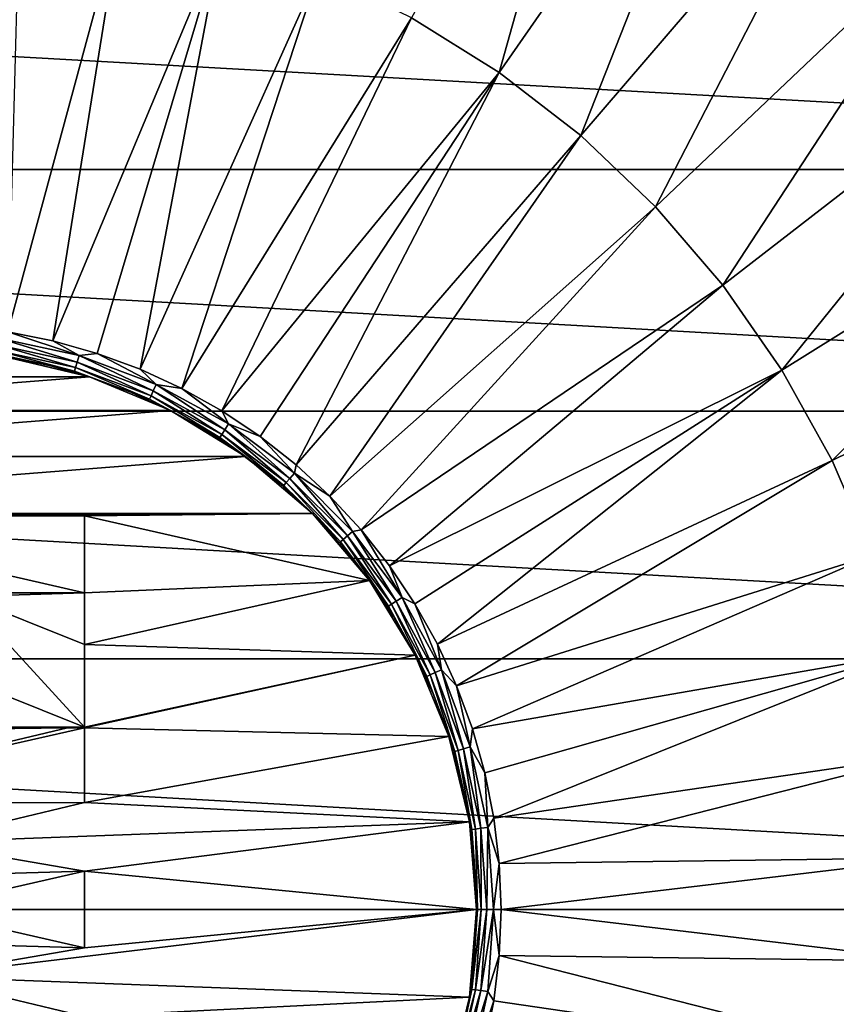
# Model space of a CAD drawing. Header units: metres. Extents: x -99 to 99, y -314 to 25.
# Tile 276 of 303: x 77.42 to 84.71, y -0.85 to 7.95. Entities that reach past the tile are written whole.
import ezdxf

# ---------------------------------------------------------------- set-up
doc = ezdxf.new("R2010")
doc.units = ezdxf.units.M
doc.layers.add('solid_K2442E1000C35', color=7, linetype='CONTINUOUS')

msp = doc.modelspace()

# ---------------------------------------------------------------- linework, layer by layer
at = {"layer": 'solid_K2442E1000C35'}
for points in [[(82.785477, 11.324256, 108.093414), (80.919525, 7.962457, 108.963676), (81.7024, 7.474488, 108.963676)], [(83.89888, 10.630264, 108.093414), (82.785477, 11.324256, 108.093414), (81.7024, 7.474488, 108.963676)], [(83.89888, 10.630264, 108.093414), (81.7024, 7.474488, 108.963676), (82.431885, 6.909821, 108.963676)], [(84.936363, 9.827191, 108.093414), (83.89888, 10.630264, 108.093414), (82.431885, 6.909821, 108.963676)], [(84.936363, 9.827191, 108.093414), (82.431885, 6.909821, 108.963676), (83.10051, 6.27425, 108.963676)], [(85.887283, 8.923278, 108.093414), (84.936363, 9.827191, 108.093414), (83.10051, 6.27425, 108.963676)], [(77.316673, 5.156615, 109.52668), (78.333176, 8.920335, 108.963676), (77.421318, 9.060027, 108.963676)], [(77.316673, 5.156615, 109.52668), (77.718727, 5.076644, 109.52668), (78.333176, 8.920335, 108.963676)], [(77.718727, 5.076644, 109.52668), (79.226227, 8.689108, 108.963676), (78.333176, 8.920335, 108.963676)], [(85.887283, 8.923278, 108.093414), (83.10051, 6.27425, 108.963676), (83.701401, 5.574296, 108.963676)], [(86.741875, 7.9278, 108.093414), (85.887283, 8.923278, 108.093414), (83.701401, 5.574296, 108.963676)], [(57.62252, 6.606075, -4), (58.480408, 8.677193, -4), (95.37748, 6.606075, -4)], [(58.480408, 8.677193, -4), (94.519592, 8.677193, -4), (95.37748, 6.606075, -4)], [(77.718727, 5.076644, 109.52668), (78.113289, 4.965374, 109.52668), (79.226227, 8.689108, 108.963676)], [(78.113289, 4.965374, 109.52668), (78.497894, 4.823487, 109.52668), (79.226227, 8.689108, 108.963676)], [(78.497894, 4.823487, 109.52668), (80.091301, 8.368719, 108.963676), (79.226227, 8.689108, 108.963676)], [(78.497894, 4.823487, 109.52668), (78.870193, 4.651861, 109.52668), (80.091301, 8.368719, 108.963676)], [(78.870193, 4.651861, 109.52668), (80.919525, 7.962457, 108.963676), (80.091301, 8.368719, 108.963676)], [(78.870193, 4.651861, 109.52668), (79.227875, 4.451555, 109.52668), (80.919525, 7.962457, 108.963676)], [(79.227875, 4.451555, 109.52668), (81.7024, 7.474488, 108.963676), (80.919525, 7.962457, 108.963676)], [(86.741875, 7.9278, 108.093414), (83.701401, 5.574296, 108.963676), (84.228394, 4.817143, 108.963676)], [(87.491364, 6.850972, 108.093414), (86.741875, 7.9278, 108.093414), (84.228394, 4.817143, 108.963676)], [(79.227875, 4.451555, 109.52668), (79.568733, 4.223804, 109.52668), (81.7024, 7.474488, 108.963676)], [(79.568733, 4.223804, 109.52668), (79.890663, 3.970016, 109.52668), (81.7024, 7.474488, 108.963676)], [(79.890663, 3.970016, 109.52668), (82.431885, 6.909821, 108.963676), (81.7024, 7.474488, 108.963676)], [(79.890663, 3.970016, 109.52668), (80.191689, 3.691752, 109.52668), (82.431885, 6.909821, 108.963676)], [(80.191689, 3.691752, 109.52668), (83.10051, 6.27425, 108.963676), (82.431885, 6.909821, 108.963676)], [(87.491364, 6.850972, 108.093414), (84.228394, 4.817143, 108.963676), (84.676079, 4.01056, 108.963676)], [(88.128075, 5.703843, 108.093414), (87.491364, 6.850972, 108.093414), (84.676079, 4.01056, 108.963676)], [(57.001354, 4.450076, -4), (57.62252, 6.606075, -4), (95.998642, 4.450076, -4)], [(57.62252, 6.606075, -4), (95.37748, 6.606075, -4), (95.998642, 4.450076, -4)], [(80.191689, 3.691752, 109.52668), (80.469963, 3.390726, 109.52668), (83.10051, 6.27425, 108.963676)], [(80.469963, 3.390726, 109.52668), (83.701401, 5.574296, 108.963676), (83.10051, 6.27425, 108.963676)], [(88.128075, 5.703843, 108.093414), (84.676079, 4.01056, 108.963676), (85.039871, 3.162822, 108.963676)], [(80.469963, 3.390726, 109.52668), (80.723763, 3.068791, 109.52668), (83.701401, 5.574296, 108.963676)], [(80.723763, 3.068791, 109.52668), (84.228394, 4.817143, 108.963676), (83.701401, 5.574296, 108.963676)], [(77.224777, 5.04093, 109.49659), (77.934799, 4.886474, 109.49659), (77.233536, 5.101849, 109.522484)], [(77.233536, 5.101849, 109.522484), (77.952141, 4.945527, 109.522484), (77.316673, 5.156615, 109.52668)], [(77.934799, 4.886474, 109.49659), (77.952141, 4.945527, 109.522484), (77.233536, 5.101849, 109.522484)], [(77.952141, 4.945527, 109.522484), (77.718727, 5.076644, 109.52668), (77.316673, 5.156615, 109.52668)], [(77.21772, 4.99184, 109.451889), (77.920822, 4.838889, 109.451889), (77.224777, 5.04093, 109.49659)], [(77.920822, 4.838889, 109.451889), (77.934799, 4.886474, 109.49659), (77.224777, 5.04093, 109.49659)], [(77.952141, 4.945527, 109.522484), (78.113289, 4.965374, 109.52668), (77.718727, 5.076644, 109.52668)], [(77.282204, 4.938436, 109.249374), (74.954872, 4.755267, 109.249374), (78.045128, 4.755267, 109.249374)], [(77.21315, 4.960052, 109.393349), (77.911781, 4.808074, 109.393349), (77.21772, 4.99184, 109.451889)], [(77.21315, 4.960052, 109.393349), (77.282173, 4.938442, 109.327766), (77.667221, 4.86185, 109.327766)], [(77.21315, 4.960052, 109.393349), (77.667221, 4.86185, 109.327766), (77.911781, 4.808074, 109.393349)], [(77.911781, 4.808074, 109.393349), (77.920822, 4.838889, 109.451889), (77.21772, 4.99184, 109.451889)], [(77.282173, 4.938442, 109.327766), (77.282204, 4.938436, 109.249374), (78.045128, 4.755267, 109.249374)], [(77.667221, 4.86185, 109.327766), (77.282173, 4.938442, 109.327766), (78.045128, 4.755267, 109.249374)], [(77.934799, 4.886474, 109.49659), (78.615608, 4.632544, 109.49659), (77.952141, 4.945527, 109.522484)], [(77.952141, 4.945527, 109.522484), (78.641182, 4.688528, 109.522484), (78.113289, 4.965374, 109.52668)], [(78.615608, 4.632544, 109.49659), (78.641182, 4.688528, 109.522484), (77.952141, 4.945527, 109.522484)], [(78.641182, 4.688528, 109.522484), (78.497894, 4.823487, 109.52668), (78.113289, 4.965374, 109.52668)], [(78.045082, 4.755284, 109.327766), (77.667221, 4.86185, 109.327766), (78.045128, 4.755267, 109.249374)], [(77.911781, 4.808074, 109.393349), (77.667221, 4.86185, 109.327766), (78.045082, 4.755284, 109.327766)], [(77.911781, 4.808074, 109.393349), (78.581665, 4.558218, 109.393349), (77.920822, 4.838889, 109.451889)], [(77.920822, 4.838889, 109.451889), (78.595009, 4.587431, 109.451889), (77.934799, 4.886474, 109.49659)], [(78.581665, 4.558218, 109.393349), (78.595009, 4.587431, 109.451889), (77.920822, 4.838889, 109.451889)], [(78.595009, 4.587431, 109.451889), (78.615608, 4.632544, 109.49659), (77.934799, 4.886474, 109.49659)], [(78.045128, 4.755267, 109.249374), (74.954872, 4.755267, 109.249374), (74.230011, 4.455011, 109.249374)], [(78.045128, 4.755267, 109.249374), (74.230011, 4.455011, 109.249374), (78.769989, 4.455011, 109.249374)], [(77.911781, 4.808074, 109.393349), (78.045082, 4.755284, 109.327766), (78.413414, 4.6194, 109.327766)], [(77.911781, 4.808074, 109.393349), (78.413414, 4.6194, 109.327766), (78.581665, 4.558218, 109.393349)], [(78.045082, 4.755284, 109.327766), (78.045128, 4.755267, 109.249374), (78.769989, 4.455011, 109.249374)], [(78.413414, 4.6194, 109.327766), (78.045082, 4.755284, 109.327766), (78.769989, 4.455011, 109.249374)], [(78.641182, 4.688528, 109.522484), (78.870193, 4.651861, 109.52668), (78.497894, 4.823487, 109.52668)], [(80.723763, 3.068791, 109.52668), (80.951515, 2.727935, 109.52668), (84.228394, 4.817143, 108.963676)], [(80.951515, 2.727935, 109.52668), (81.151825, 2.370263, 109.52668), (84.228394, 4.817143, 108.963676)], [(81.151825, 2.370263, 109.52668), (84.676079, 4.01056, 108.963676), (84.228394, 4.817143, 108.963676)], [(78.615608, 4.632544, 109.49659), (79.253357, 4.284308, 109.49659), (78.641182, 4.688528, 109.522484)], [(78.641182, 4.688528, 109.522484), (79.286629, 4.336083, 109.522484), (78.870193, 4.651861, 109.52668)], [(79.253357, 4.284308, 109.49659), (79.286629, 4.336083, 109.522484), (78.641182, 4.688528, 109.522484)], [(78.769943, 4.455035, 109.327766), (78.413414, 4.6194, 109.327766), (78.769989, 4.455011, 109.249374)], [(78.581665, 4.558218, 109.393349), (78.413414, 4.6194, 109.327766), (78.769943, 4.455035, 109.327766)], [(78.581665, 4.558218, 109.393349), (79.209183, 4.215569, 109.393349), (78.595009, 4.587431, 109.451889)], [(78.595009, 4.587431, 109.451889), (79.226547, 4.242587, 109.451889), (78.615608, 4.632544, 109.49659)], [(79.209183, 4.215569, 109.393349), (79.226547, 4.242587, 109.451889), (78.595009, 4.587431, 109.451889)], [(79.226547, 4.242587, 109.451889), (79.253357, 4.284308, 109.49659), (78.615608, 4.632544, 109.49659)], [(79.286629, 4.336083, 109.522484), (79.227875, 4.451555, 109.52668), (78.870193, 4.651861, 109.52668)], [(78.581665, 4.558218, 109.393349), (78.769943, 4.455035, 109.327766), (79.112488, 4.263204, 109.327766)], [(78.581665, 4.558218, 109.393349), (79.112488, 4.263204, 109.327766), (79.209183, 4.215569, 109.393349)], [(56.625797, 2.239605, -4), (57.001354, 4.450076, -4), (96.374207, 2.239605, -4)], [(57.001354, 4.450076, -4), (95.998642, 4.450076, -4), (96.374207, 2.239605, -4)], [(78.769989, 4.455011, 109.249374), (74.230011, 4.455011, 109.249374), (73.561058, 4.045068, 109.249374)], [(78.769989, 4.455011, 109.249374), (73.561058, 4.045068, 109.249374), (79.438942, 4.045068, 109.249374)], [(78.769943, 4.455035, 109.327766), (78.769989, 4.455011, 109.249374), (79.438942, 4.045068, 109.249374)], [(79.112488, 4.263204, 109.327766), (78.769943, 4.455035, 109.327766), (79.438942, 4.045068, 109.249374)], [(79.286629, 4.336083, 109.522484), (79.568733, 4.223804, 109.52668), (79.227875, 4.451555, 109.52668)], [(79.253357, 4.284308, 109.49659), (79.835052, 3.848856, 109.49659), (79.286629, 4.336083, 109.522484)], [(79.286629, 4.336083, 109.522484), (79.875359, 3.89537, 109.522484), (79.568733, 4.223804, 109.52668)], [(79.835052, 3.848856, 109.49659), (79.875359, 3.89537, 109.522484), (79.286629, 4.336083, 109.522484)], [(79.438919, 4.04509, 109.327766), (79.112488, 4.263204, 109.327766), (79.438942, 4.045068, 109.249374)], [(79.209183, 4.215569, 109.393349), (79.112488, 4.263204, 109.327766), (79.438919, 4.04509, 109.327766)], [(79.209183, 4.215569, 109.393349), (79.781548, 3.787104, 109.393349), (79.226547, 4.242587, 109.451889)], [(79.226547, 4.242587, 109.451889), (79.802574, 3.811376, 109.451889), (79.253357, 4.284308, 109.49659)], [(79.781548, 3.787104, 109.393349), (79.802574, 3.811376, 109.451889), (79.226547, 4.242587, 109.451889)], [(79.802574, 3.811376, 109.451889), (79.835052, 3.848856, 109.49659), (79.253357, 4.284308, 109.49659)], [(79.875359, 3.89537, 109.522484), (79.890663, 3.970016, 109.52668), (79.568733, 4.223804, 109.52668)], [(79.209183, 4.215569, 109.393349), (79.438919, 4.04509, 109.327766), (79.747231, 3.802036, 109.327766)], [(79.209183, 4.215569, 109.393349), (79.747231, 3.802036, 109.327766), (79.781548, 3.787104, 109.393349)], [(79.438942, 4.045068, 109.249374), (73.561058, 4.045068, 109.249374), (72.96447, 3.53553, 109.249374)], [(79.438942, 4.045068, 109.249374), (72.96447, 3.53553, 109.249374), (80.03553, 3.53553, 109.249374)], [(79.438919, 4.04509, 109.327766), (79.438942, 4.045068, 109.249374), (80.03553, 3.53553, 109.249374)], [(79.747231, 3.802036, 109.327766), (79.438919, 4.04509, 109.327766), (80.03553, 3.53553, 109.249374)], [(79.875359, 3.89537, 109.522484), (80.191689, 3.691752, 109.52668), (79.890663, 3.970016, 109.52668)], [(81.151825, 2.370263, 109.52668), (81.323456, 1.997979, 109.52668), (84.676079, 4.01056, 108.963676)], [(81.323456, 1.997979, 109.52668), (85.039871, 3.162822, 108.963676), (84.676079, 4.01056, 108.963676)], [(79.835052, 3.848856, 109.49659), (80.348854, 3.335053, 109.49659), (79.875359, 3.89537, 109.522484)], [(79.875359, 3.89537, 109.522484), (80.39537, 3.375357, 109.522484), (80.191689, 3.691752, 109.52668)], [(80.348854, 3.335053, 109.49659), (80.39537, 3.375357, 109.522484), (79.875359, 3.89537, 109.522484)], [(80.035522, 3.535543, 109.327766), (79.747231, 3.802036, 109.327766), (80.03553, 3.53553, 109.249374)], [(79.781548, 3.787104, 109.393349), (79.747231, 3.802036, 109.327766), (80.035522, 3.535543, 109.327766)], [(79.781548, 3.787104, 109.393349), (80.287102, 3.281545, 109.393349), (79.802574, 3.811376, 109.451889)], [(79.781548, 3.787104, 109.393349), (80.035522, 3.535543, 109.327766), (80.287102, 3.281545, 109.393349)], [(79.802574, 3.811376, 109.451889), (80.311378, 3.302576, 109.451889), (79.835052, 3.848856, 109.49659)], [(80.287102, 3.281545, 109.393349), (80.311378, 3.302576, 109.451889), (79.802574, 3.811376, 109.451889)], [(80.311378, 3.302576, 109.451889), (80.348854, 3.335053, 109.49659), (79.835052, 3.848856, 109.49659)], [(80.39537, 3.375357, 109.522484), (80.469963, 3.390726, 109.52668), (80.191689, 3.691752, 109.52668)], [(75, 3.514, 109.249374), (80.03553, 3.53553, 109.249374), (72.96447, 3.53553, 109.249374)], [(75, 3.514, 109.249374), (78, 3.514, 109.249374), (80.03553, 3.53553, 109.249374)], [(78, 3.514, 109.249374), (80.545067, 2.938941, 109.249374), (80.03553, 3.53553, 109.249374)], [(80.035522, 3.535543, 109.327766), (80.03553, 3.53553, 109.249374), (80.545067, 2.938941, 109.249374)], [(80.302017, 3.247251, 109.327766), (80.035522, 3.535543, 109.327766), (80.545067, 2.938941, 109.249374)], [(80.287102, 3.281545, 109.393349), (80.035522, 3.535543, 109.327766), (80.302017, 3.247251, 109.327766)], [(78, 3.514, 109.29937), (78, 3.514, 109.249374), (75, 3.514, 109.249374)], [(75, 3.514, 109.29937), (78, 3.514, 109.29937), (75, 3.514, 109.249374)], [(75, 3.514, 109.29937), (78, 2.828286, 109.29937), (78, 3.514, 109.29937)], [(75, 3.514, 109.29937), (76.928574, 2.828286, 109.29937), (78, 2.828286, 109.29937)], [(78, 2.828286, 109.249374), (80.545067, 2.938941, 109.249374), (78, 3.514, 109.249374)], [(78, 2.828286, 109.29937), (78, 2.828286, 109.249374), (78, 3.514, 109.249374)], [(78, 2.828286, 109.29937), (78, 3.514, 109.249374), (78, 3.514, 109.29937)], [(80.348854, 3.335053, 109.49659), (80.784309, 2.753358, 109.49659), (80.39537, 3.375357, 109.522484)], [(80.39537, 3.375357, 109.522484), (80.836082, 2.786632, 109.522484), (80.469963, 3.390726, 109.52668)], [(80.784309, 2.753358, 109.49659), (80.836082, 2.786632, 109.522484), (80.39537, 3.375357, 109.522484)], [(80.836082, 2.786632, 109.522484), (80.723763, 3.068791, 109.52668), (80.469963, 3.390726, 109.52668)], [(80.287102, 3.281545, 109.393349), (80.715569, 2.709182, 109.393349), (80.311378, 3.302576, 109.451889)], [(80.287102, 3.281545, 109.393349), (80.302017, 3.247251, 109.327766), (80.545074, 2.938937, 109.327766)], [(80.287102, 3.281545, 109.393349), (80.545074, 2.938937, 109.327766), (80.715569, 2.709182, 109.393349)], [(80.311378, 3.302576, 109.451889), (80.742584, 2.726545, 109.451889), (80.348854, 3.335053, 109.49659)], [(80.715569, 2.709182, 109.393349), (80.742584, 2.726545, 109.451889), (80.311378, 3.302576, 109.451889)], [(80.742584, 2.726545, 109.451889), (80.784309, 2.753358, 109.49659), (80.348854, 3.335053, 109.49659)], [(80.545074, 2.938937, 109.327766), (80.302017, 3.247251, 109.327766), (80.545067, 2.938941, 109.249374)], [(81.323456, 1.997979, 109.52668), (81.465347, 1.613377, 109.52668), (85.039871, 3.162822, 108.963676)], [(81.465347, 1.613377, 109.52668), (85.31604, 2.28263, 108.963676), (85.039871, 3.162822, 108.963676)], [(80.836082, 2.786632, 109.522484), (80.951515, 2.727935, 109.52668), (80.723763, 3.068791, 109.52668)], [(78, 2.366823, 109.249374), (80.955009, 2.269986, 109.249374), (80.545067, 2.938941, 109.249374)], [(78, 2.828286, 109.249374), (78, 2.366823, 109.249374), (80.545067, 2.938941, 109.249374)], [(80.545074, 2.938937, 109.327766), (80.545067, 2.938941, 109.249374), (80.955009, 2.269986, 109.249374)], [(80.763191, 2.612504, 109.327766), (80.545074, 2.938937, 109.327766), (80.955009, 2.269986, 109.249374)], [(80.715569, 2.709182, 109.393349), (80.545074, 2.938937, 109.327766), (80.763191, 2.612504, 109.327766)], [(78, 2.828286, 109.249374), (76.928574, 2.795394, 109.249374), (78, 2.366823, 109.249374)], [(78, 2.828286, 109.249374), (76.928574, 2.828286, 109.249374), (76.928574, 2.795394, 109.249374)], [(76.928574, 2.828286, 109.29937), (76.928574, 2.828286, 109.249374), (78, 2.828286, 109.249374)], [(76.928574, 2.828286, 109.29937), (78, 2.828286, 109.249374), (78, 2.828286, 109.29937)], [(76.5, 2.228286, 109.29937), (78, 1.628286, 109.29937), (76.928574, 2.795394, 109.29937)], [(78, 2.366823, 109.29937), (78, 2.366823, 109.249374), (76.928574, 2.795394, 109.249374)], [(78, 2.366823, 109.29937), (76.928574, 2.795394, 109.249374), (76.928574, 2.795394, 109.29937)], [(78, 1.628286, 109.29937), (78, 2.366823, 109.29937), (76.928574, 2.795394, 109.29937)], [(80.715569, 2.709182, 109.393349), (81.05822, 2.081668, 109.393349), (80.742584, 2.726545, 109.451889)], [(80.742584, 2.726545, 109.451889), (81.087433, 2.09501, 109.451889), (80.784309, 2.753358, 109.49659)], [(81.05822, 2.081668, 109.393349), (81.087433, 2.09501, 109.451889), (80.742584, 2.726545, 109.451889)], [(80.784309, 2.753358, 109.49659), (81.132545, 2.115612, 109.49659), (80.836082, 2.786632, 109.522484)], [(81.087433, 2.09501, 109.451889), (81.132545, 2.115612, 109.49659), (80.784309, 2.753358, 109.49659)], [(80.836082, 2.786632, 109.522484), (81.18853, 2.141179, 109.522484), (80.951515, 2.727935, 109.52668)], [(81.132545, 2.115612, 109.49659), (81.18853, 2.141179, 109.522484), (80.836082, 2.786632, 109.522484)], [(81.18853, 2.141179, 109.522484), (81.151825, 2.370263, 109.52668), (80.951515, 2.727935, 109.52668)], [(80.715569, 2.709182, 109.393349), (80.763191, 2.612504, 109.327766), (80.955025, 2.269965, 109.327766)], [(80.715569, 2.709182, 109.393349), (80.955025, 2.269965, 109.327766), (81.05822, 2.081668, 109.393349)], [(80.955025, 2.269965, 109.327766), (80.763191, 2.612504, 109.327766), (80.955009, 2.269986, 109.249374)], [(78, 2.366823, 109.249374), (78, 1.628286, 109.249374), (80.955009, 2.269986, 109.249374)], [(78, 1.628286, 109.29937), (78, 1.628286, 109.249374), (78, 2.366823, 109.249374)], [(78, 1.628286, 109.29937), (78, 2.366823, 109.249374), (78, 2.366823, 109.29937)], [(81.18853, 2.141179, 109.522484), (81.323456, 1.997979, 109.52668), (81.151825, 2.370263, 109.52668)], [(56.625797, 2.239605, -4), (96.5, 0, -4), (56.5, 0, -4)], [(56.625797, 2.239605, -4), (96.374207, 2.239605, -4), (96.5, 0, -4)], [(78, 1.628286, 109.249374), (76.5, 2.228286, 109.249374), (75, 1.628286, 109.249374)], [(76.5, 2.228286, 109.29937), (76.5, 2.228286, 109.249374), (78, 1.628286, 109.249374)], [(76.5, 2.228286, 109.29937), (78, 1.628286, 109.249374), (78, 1.628286, 109.29937)], [(78, 1.623286, 109.249374), (81.255264, 1.545127, 109.249374), (80.955009, 2.269986, 109.249374)], [(78, 1.623286, 109.249374), (80.955009, 2.269986, 109.249374), (78, 1.628286, 109.249374)], [(80.955025, 2.269965, 109.327766), (80.955009, 2.269986, 109.249374), (81.255264, 1.545127, 109.249374)], [(81.119392, 1.913432, 109.327766), (80.955025, 2.269965, 109.327766), (81.255264, 1.545127, 109.249374)], [(81.05822, 2.081668, 109.393349), (80.955025, 2.269965, 109.327766), (81.119392, 1.913432, 109.327766)], [(81.465347, 1.613377, 109.52668), (81.576622, 1.218826, 109.52668), (85.31604, 2.28263, 108.963676)], [(81.576622, 1.218826, 109.52668), (81.656601, 0.816759, 109.52668), (85.31604, 2.28263, 108.963676)], [(81.656601, 0.816759, 109.52668), (85.501732, 1.379015, 108.963676), (85.31604, 2.28263, 108.963676)], [(81.087433, 2.09501, 109.451889), (81.33889, 1.420826, 109.451889), (81.132545, 2.115612, 109.49659)], [(81.132545, 2.115612, 109.49659), (81.386475, 1.434798, 109.49659), (81.18853, 2.141179, 109.522484)], [(81.33889, 1.420826, 109.451889), (81.386475, 1.434798, 109.49659), (81.132545, 2.115612, 109.49659)], [(81.18853, 2.141179, 109.522484), (81.445526, 1.452138, 109.522484), (81.323456, 1.997979, 109.52668)], [(81.386475, 1.434798, 109.49659), (81.445526, 1.452138, 109.522484), (81.18853, 2.141179, 109.522484)], [(81.05822, 2.081668, 109.393349), (81.308075, 1.411778, 109.393349), (81.087433, 2.09501, 109.451889)], [(81.05822, 2.081668, 109.393349), (81.119392, 1.913432, 109.327766), (81.25528, 1.545103, 109.327766)], [(81.05822, 2.081668, 109.393349), (81.25528, 1.545103, 109.327766), (81.308075, 1.411778, 109.393349)], [(81.308075, 1.411778, 109.393349), (81.33889, 1.420826, 109.451889), (81.087433, 2.09501, 109.451889)], [(81.445526, 1.452138, 109.522484), (81.465347, 1.613377, 109.52668), (81.323456, 1.997979, 109.52668)], [(81.25528, 1.545103, 109.327766), (81.119392, 1.913432, 109.327766), (81.255264, 1.545127, 109.249374)], [(78, 1.628286, 109.249374), (75, 1.628286, 109.249374), (71.744736, 1.545127, 109.249374)], [(77.849998, 1.623286, 109.249374), (78, 1.628286, 109.249374), (71.744736, 1.545127, 109.249374)], [(75, 0.942857, 109.249374), (77.849998, 1.623286, 109.249374), (71.744736, 1.545127, 109.249374)], [(77.849998, 1.623286, 109.29937), (77.849998, 1.623286, 109.249374), (75, 0.942857, 109.249374)], [(75, 0.942857, 109.29937), (77.849998, 1.623286, 109.29937), (75, 0.942857, 109.249374)], [(78, 1.623286, 109.29937), (77.849998, 1.623286, 109.29937), (75, 0.942857, 109.29937)], [(78, 1.623286, 109.29937), (75, 0.942857, 109.29937), (78, 0.954111, 109.29937)], [(78, 1.623286, 109.249374), (78, 1.628286, 109.249374), (77.849998, 1.623286, 109.249374)], [(78, 1.623286, 109.29937), (78, 1.623286, 109.249374), (77.849998, 1.623286, 109.249374)], [(78, 1.623286, 109.29937), (77.849998, 1.623286, 109.249374), (77.849998, 1.623286, 109.29937)], [(78, 1.623286, 109.249374), (78, 0.954111, 109.249374), (81.255264, 1.545127, 109.249374)], [(78, 0.954111, 109.29937), (78, 0.954111, 109.249374), (78, 1.623286, 109.249374)], [(78, 1.623286, 109.29937), (78, 0.954111, 109.29937), (78, 1.623286, 109.249374)], [(81.445526, 1.452138, 109.522484), (81.576622, 1.218826, 109.52668), (81.465347, 1.613377, 109.52668)], [(78, 0.954111, 109.249374), (81.438438, 0.782206, 109.249374), (81.255264, 1.545127, 109.249374)], [(81.361847, 1.167245, 109.327766), (81.255264, 1.545127, 109.249374), (81.438438, 0.782206, 109.249374)], [(81.361847, 1.167245, 109.327766), (81.25528, 1.545103, 109.327766), (81.255264, 1.545127, 109.249374)], [(81.308075, 1.411778, 109.393349), (81.25528, 1.545103, 109.327766), (81.361847, 1.167245, 109.327766)], [(81.308075, 1.411778, 109.393349), (81.460052, 0.713148, 109.393349), (81.33889, 1.420826, 109.451889)], [(81.308075, 1.411778, 109.393349), (81.361847, 1.167245, 109.327766), (81.438438, 0.782191, 109.327766)], [(81.308075, 1.411778, 109.393349), (81.438438, 0.782191, 109.327766), (81.460052, 0.713148, 109.393349)], [(81.33889, 1.420826, 109.451889), (81.491837, 0.717718, 109.451889), (81.386475, 1.434798, 109.49659)], [(81.460052, 0.713148, 109.393349), (81.491837, 0.717718, 109.451889), (81.33889, 1.420826, 109.451889)], [(81.386475, 1.434798, 109.49659), (81.540932, 0.724776, 109.49659), (81.445526, 1.452138, 109.522484)], [(81.491837, 0.717718, 109.451889), (81.540932, 0.724776, 109.49659), (81.386475, 1.434798, 109.49659)], [(81.445526, 1.452138, 109.522484), (81.601852, 0.733535, 109.522484), (81.576622, 1.218826, 109.52668)], [(81.540932, 0.724776, 109.49659), (81.601852, 0.733535, 109.522484), (81.445526, 1.452138, 109.522484)], [(81.656601, 0.816759, 109.52668), (81.704788, 0.409658, 109.52668), (85.501732, 1.379015, 108.963676)], [(81.704788, 0.409658, 109.52668), (85.595062, 0.461249, 108.963676), (85.501732, 1.379015, 108.963676)], [(81.438438, 0.782191, 109.327766), (81.361847, 1.167245, 109.327766), (81.438438, 0.782206, 109.249374)], [(81.601852, 0.733535, 109.522484), (81.656601, 0.816759, 109.52668), (81.576622, 1.218826, 109.52668)], [(78, 0.954111, 109.29937), (75, 0.942857, 109.29937), (76.509773, 0.598325, 109.29937)], [(78, 0.954111, 109.249374), (76.509773, 0.598325, 109.249374), (81.438438, 0.782206, 109.249374)], [(76.509773, 0.598325, 109.29937), (76.509773, 0.598325, 109.249374), (78, 0.954111, 109.249374)], [(78, 0.954111, 109.29937), (76.509773, 0.598325, 109.29937), (78, 0.954111, 109.249374)], [(81.601852, 0.733535, 109.522484), (81.704788, 0.409658, 109.52668), (81.656601, 0.816759, 109.52668)], [(76.509773, 0.598325, 109.249374), (78, 0.342857, 109.249374), (81.438438, 0.782206, 109.249374)], [(78, 0.342857, 109.249374), (81.5, 0, 109.249374), (81.438438, 0.782206, 109.249374)], [(81.484589, 0.392315, 109.327766), (81.438438, 0.782206, 109.249374), (81.5, 0, 109.249374)], [(81.484589, 0.392315, 109.327766), (81.438438, 0.782191, 109.327766), (81.438438, 0.782206, 109.249374)], [(81.460052, 0.713148, 109.393349), (81.438438, 0.782191, 109.327766), (81.484589, 0.392315, 109.327766)], [(81.460052, 0.713148, 109.393349), (81.511055, 0, 109.393349), (81.491837, 0.717718, 109.451889)], [(81.460052, 0.713148, 109.393349), (81.484589, 0.392315, 109.327766), (81.5, 0.000022, 109.327766)], [(81.460052, 0.713148, 109.393349), (81.5, 0.000022, 109.327766), (81.511055, 0, 109.393349)], [(81.491837, 0.717718, 109.451889), (81.543175, 0, 109.451889), (81.540932, 0.724776, 109.49659)], [(81.511055, 0, 109.393349), (81.543175, 0, 109.451889), (81.491837, 0.717718, 109.451889)], [(81.540932, 0.724776, 109.49659), (81.592766, 0, 109.49659), (81.601852, 0.733535, 109.522484)], [(81.543175, 0, 109.451889), (81.592766, 0, 109.49659), (81.540932, 0.724776, 109.49659)], [(81.592766, 0, 109.49659), (81.654312, 0, 109.522484), (81.601852, 0.733535, 109.522484)], [(81.601852, 0.733535, 109.522484), (81.654312, 0, 109.522484), (81.704788, 0.409658, 109.52668)], [(76.509773, 0.598325, 109.29937), (75, 0.257143, 109.29937), (78, 0.342857, 109.29937)], [(78, 0.342857, 109.29937), (78, 0.342857, 109.249374), (76.509773, 0.598325, 109.249374)], [(76.509773, 0.598325, 109.29937), (78, 0.342857, 109.29937), (76.509773, 0.598325, 109.249374)], [(81.704788, 0.409658, 109.52668), (81.720886, 0.000033, 109.52668), (85.595062, 0.461249, 108.963676)], [(81.720886, 0.000033, 109.52668), (85.595062, -0.461249, 108.963676), (85.595062, 0.461249, 108.963676)], [(81.5, 0.000022, 109.327766), (81.484589, 0.392315, 109.327766), (81.5, 0, 109.249374)], [(81.654312, 0, 109.522484), (81.720886, 0.000033, 109.52668), (81.704788, 0.409658, 109.52668)], [(78, 0.342857, 109.29937), (75, 0.257143, 109.29937), (76.5, 0, 109.29937)], [(78, 0.342857, 109.29937), (76.5, 0, 109.29937), (78, -0.342857, 109.29937)], [(78, 0.342857, 109.249374), (78, -0.342857, 109.249374), (81.5, 0, 109.249374)], [(78, -0.342857, 109.29937), (78, -0.342857, 109.249374), (78, 0.342857, 109.249374)], [(78, 0.342857, 109.29937), (78, -0.342857, 109.29937), (78, 0.342857, 109.249374)], [(96.374207, -2.239605, -4), (56.625797, -2.239605, -4), (56.5, 0, -4)], [(96.5, 0, -4), (96.374207, -2.239605, -4), (56.5, 0, -4)], [(78, -0.342857, 109.29937), (76.5, 0, 109.29937), (75, -0.257143, 109.29937)], [(81.511055, 0, 109.393349), (81.484589, -0.392271, 109.327766), (81.460052, -0.713148, 109.393349)], [(81.460052, -0.713148, 109.393349), (81.491837, -0.717718, 109.451889), (81.543175, 0, 109.451889)], [(81.511055, 0, 109.393349), (81.460052, -0.713148, 109.393349), (81.543175, 0, 109.451889)], [(81.484589, -0.392271, 109.327766), (81.5, 0.000022, 109.327766), (81.5, 0, 109.249374)], [(81.511055, 0, 109.393349), (81.5, 0.000022, 109.327766), (81.484589, -0.392271, 109.327766)], [(81.491837, -0.717718, 109.451889), (81.540932, -0.724776, 109.49659), (81.592766, 0, 109.49659)], [(81.543175, 0, 109.451889), (81.491837, -0.717718, 109.451889), (81.592766, 0, 109.49659)], [(81.540932, -0.724776, 109.49659), (81.601852, -0.733535, 109.522484), (81.654312, 0, 109.522484)], [(81.592766, 0, 109.49659), (81.540932, -0.724776, 109.49659), (81.654312, 0, 109.522484)], [(81.654312, 0, 109.522484), (81.601852, -0.733535, 109.522484), (81.704788, -0.409592, 109.52668)], [(81.654312, 0, 109.522484), (81.704788, -0.409592, 109.52668), (81.720886, 0.000033, 109.52668)], [(81.720886, 0.000033, 109.52668), (81.704788, -0.409592, 109.52668), (85.595062, -0.461249, 108.963676)], [(76.509773, -0.598325, 109.249374), (81.438438, -0.782206, 109.249374), (81.5, 0, 109.249374)], [(78, -0.342857, 109.249374), (76.509773, -0.598325, 109.249374), (81.5, 0, 109.249374)], [(81.484589, -0.392271, 109.327766), (81.5, 0, 109.249374), (81.438438, -0.782206, 109.249374)], [(78, -0.342857, 109.29937), (75, -0.257143, 109.29937), (76.509773, -0.598325, 109.29937)], [(76.509773, -0.598325, 109.29937), (76.509773, -0.598325, 109.249374), (78, -0.342857, 109.249374)], [(78, -0.342857, 109.29937), (76.509773, -0.598325, 109.29937), (78, -0.342857, 109.249374)], [(81.438446, -0.782147, 109.327766), (81.484589, -0.392271, 109.327766), (81.438438, -0.782206, 109.249374)], [(81.460052, -0.713148, 109.393349), (81.484589, -0.392271, 109.327766), (81.438446, -0.782147, 109.327766)], [(81.601852, -0.733535, 109.522484), (81.656609, -0.816693, 109.52668), (81.704788, -0.409592, 109.52668)], [(81.704788, -0.409592, 109.52668), (81.656609, -0.816693, 109.52668), (85.501732, -1.379015, 108.963676)], [(81.704788, -0.409592, 109.52668), (85.501732, -1.379015, 108.963676), (85.595062, -0.461249, 108.963676)], [(76.509773, -0.598325, 109.29937), (75, -0.942857, 109.29937), (78, -0.954111, 109.29937)], [(76.509773, -0.598325, 109.249374), (78, -0.954111, 109.249374), (81.438438, -0.782206, 109.249374)], [(78, -0.954111, 109.29937), (78, -0.954111, 109.249374), (76.509773, -0.598325, 109.249374)], [(76.509773, -0.598325, 109.29937), (78, -0.954111, 109.29937), (76.509773, -0.598325, 109.249374)], [(78, -0.954111, 109.249374), (81.255264, -1.545127, 109.249374), (81.438438, -0.782206, 109.249374)], [(81.361855, -1.167202, 109.327766), (81.438438, -0.782206, 109.249374), (81.255264, -1.545127, 109.249374)], [(81.460052, -0.713148, 109.393349), (81.361855, -1.167202, 109.327766), (81.308075, -1.411778, 109.393349)], [(81.460052, -0.713148, 109.393349), (81.308075, -1.411778, 109.393349), (81.491837, -0.717718, 109.451889)], [(81.308075, -1.411778, 109.393349), (81.33889, -1.420826, 109.451889), (81.491837, -0.717718, 109.451889)], [(81.491837, -0.717718, 109.451889), (81.33889, -1.420826, 109.451889), (81.540932, -0.724776, 109.49659)], [(81.33889, -1.420826, 109.451889), (81.386475, -1.434798, 109.49659), (81.540932, -0.724776, 109.49659)], [(81.460052, -0.713148, 109.393349), (81.438446, -0.782147, 109.327766), (81.361855, -1.167202, 109.327766)], [(81.361855, -1.167202, 109.327766), (81.438446, -0.782147, 109.327766), (81.438438, -0.782206, 109.249374)], [(81.540932, -0.724776, 109.49659), (81.386475, -1.434798, 109.49659), (81.601852, -0.733535, 109.522484)], [(81.386475, -1.434798, 109.49659), (81.445526, -1.452138, 109.522484), (81.601852, -0.733535, 109.522484)], [(81.601852, -0.733535, 109.522484), (81.445526, -1.452138, 109.522484), (81.656609, -0.816693, 109.52668)], [(81.445526, -1.452138, 109.522484), (81.576637, -1.21876, 109.52668), (81.656609, -0.816693, 109.52668)], [(81.656609, -0.816693, 109.52668), (81.576637, -1.21876, 109.52668), (85.501732, -1.379015, 108.963676)]]:
    msp.add_3dface(points, dxfattribs=at)

doc.saveas('drawing.dxf')
